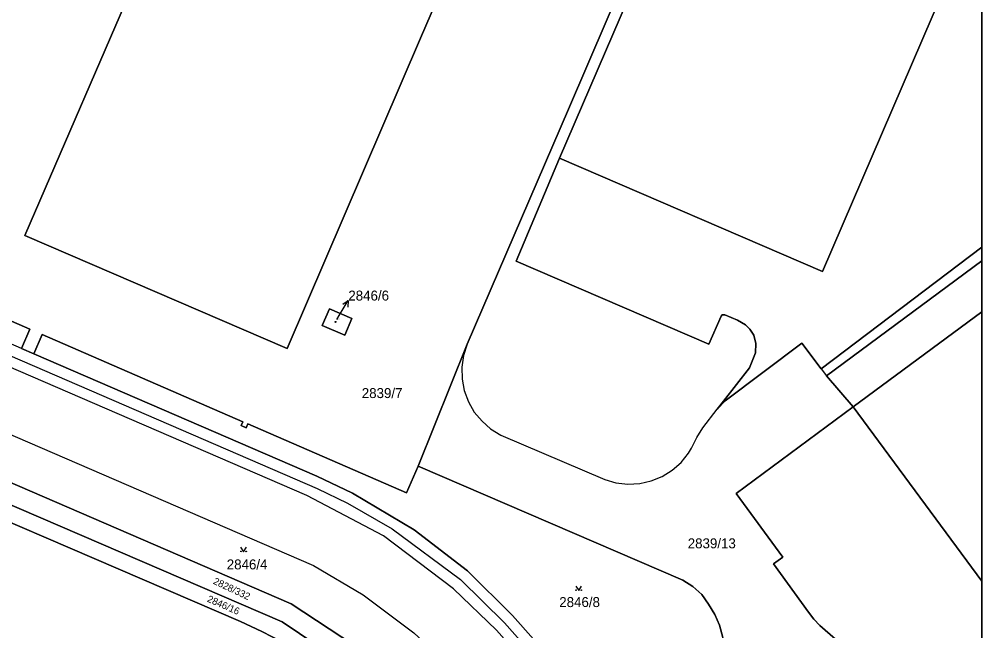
# Model space of a CAD drawing. Extents: x -596024 to -594475, y -1163820 to -1161957.
# Drawn here: x -594639.8 to -594475.5, y -1162666.2 to -1162561.7 of the extents above; entities that cross this region are included whole.
import ezdxf

# ---------------------------------------------------------------- set-up
doc = ezdxf.new("R2010")
doc.units = 0
for name, color, linetype in [('Level 1', 7, 'Continuous'), ('Level 4', 7, 'Continuous'), ('Level 5', 7, 'Continuous'), ('Level 57', 7, 'Continuous'), ('Level 60', 7, 'Continuous'), ('Vrstva 60', 7, 'Continuous'), ('Vrstva 63', 7, 'Continuous')]:
    doc.layers.add(name, color=color, linetype=linetype)

msp = doc.modelspace()

# ---------------------------------------------------------------- linework, layer by layer
at = {"layer": 'Level 1'}
for p, q in [((-594475.47, -1162600.63), (-594502.89, -1162621.42)), ((-594501.99, -1162622.63), (-594475.47, -1162603.01)), ((-594497.43, -1162627.94), (-594475.47, -1162611.72)), ((-594497.43, -1162627.94), (-594475.47, -1162657.69))]:
    msp.add_line(p, q, dxfattribs=at)
for points in [[(-594547.58, -1162585.46), (-594504.55, -1162485.6)], [(-594595.88, -1162498.78), (-594551.12, -1162518.03), (-594562.8, -1162545.18), (-594571.31, -1162564.94), (-594594.11, -1162617.93), (-594638.87, -1162598.66), (-594619.11, -1162552.96), (-594607.5, -1162525.78), (-594595.88, -1162498.78)], [(-594563.33, -1162617.21), (-594546.03, -1162577.09), (-594519.65, -1162515.55), (-594525.77, -1162512.94)], [(-594547.58, -1162585.46), (-594502.68, -1162604.79), (-594475.47, -1162541.54)], [(-594639.44, -1162617.96), (-594654.41, -1162611.49), (-594764.2, -1162564.25)], [(-594551.26, -1162674.05), (-594558.36, -1162666.03), (-594565.66, -1162658.99), (-594577.65, -1162649.97), (-594590.7, -1162643.08), (-594759.55, -1162570.1), (-594761.91, -1162568.41), (-594763.07, -1162566.87), (-594655.07, -1162613.29), (-594588.95, -1162641.84), (-594583.78, -1162644.35), (-594576.15, -1162648.76), (-594564.46, -1162657.42), (-594556.98, -1162664.83), (-594549.97, -1162672.7), (-594542.4, -1162682.94)], [(-594520.68, -1162628.31), (-594519.57, -1162626.94), (-594515.11, -1162621.27), (-594514.1, -1162618.7), (-594514.07, -1162617.1), (-594514.41, -1162615.69), (-594515.1, -1162614.63), (-594515.8, -1162613.92), (-594517.16, -1162613.13), (-594519.33, -1162612.21), (-594519.79, -1162612.22), (-594519.97, -1162612.44), (-594522.05, -1162617.21), (-594554.99, -1162603.06), (-594547.58, -1162585.46)], [(-594639.44, -1162617.96), (-594638, -1162614.66), (-594671.35, -1162600.14)], [(-594586.83, -1162611.19), (-594583.04, -1162612.82), (-594584.25, -1162615.67), (-594588.08, -1162614.03), (-594586.83, -1162611.19)], [(-594571.71, -1162638.03), (-594573.7, -1162642.63), (-594600.8, -1162630.84), (-594601.07, -1162631.49), (-594601.93, -1162631.09), (-594601.65, -1162630.48), (-594635.9, -1162615.59), (-594637.34, -1162618.87)], [(-594571.71, -1162638.03), (-594563.33, -1162617.21)], [(-594563.33, -1162617.21), (-594563.99, -1162619.14), (-594564.23, -1162621.16), (-594564.21, -1162623.2), (-594563.83, -1162625.15), (-594563.14, -1162627.08), (-594562.14, -1162628.82), (-594560.81, -1162630.36), (-594559.34, -1162631.66), (-594557.6, -1162632.76), (-594539.85, -1162640.35), (-594537.93, -1162640.89), (-594535.9, -1162641.12), (-594533.87, -1162641.01), (-594531.9, -1162640.55), (-594530.06, -1162639.81), (-594528.34, -1162638.74), (-594526.8, -1162637.41), (-594525.56, -1162635.83), (-594525.03, -1162634.97), (-594524.15, -1162633.17), (-594523.1, -1162631.48), (-594520.68, -1162628.31)], [(-594502.89, -1162621.42), (-594506.17, -1162617.03), (-594519.27, -1162626.9), (-594520.68, -1162628.31)], [(-594639.44, -1162617.96), (-594637.34, -1162618.87)], [(-594637.34, -1162618.87), (-594589.03, -1162639.76), (-594582.92, -1162642.66), (-594572.37, -1162648.95), (-594563.28, -1162655.94), (-594555.6, -1162663.54), (-594548.42, -1162671.61), (-594539.22, -1162684.04)], [(-594502.89, -1162621.42), (-594501.99, -1162622.63)], [(-594497.43, -1162627.94), (-594501.99, -1162622.63)], [(-594653.22, -1162627.5), (-594589.56, -1162655), (-594581.13, -1162660.01), (-594572.46, -1162666.54), (-594567.55, -1162671.08), (-594559.63, -1162680.02), (-594556.72, -1162684.16)], [(-594503.02, -1162683.5), (-594491.19, -1162674.4), (-594496.68, -1162670.54), (-594500.43, -1162667.61), (-594503.1, -1162665.26), (-594504.12, -1162664.19), (-594505.07, -1162662.99), (-594511.05, -1162654.73), (-594509.46, -1162653.57), (-594517.38, -1162642.69), (-594497.43, -1162627.94)], [(-594667.59, -1162629.51), (-594593.39, -1162661.54), (-594578.25, -1162671.55), (-594566.82, -1162682.95), (-594555.09, -1162698.89)], [(-594670.79, -1162631.97), (-594594.96, -1162664.65), (-594579.99, -1162674.71), (-594568.46, -1162686.71), (-594557.16, -1162701.99)], [(-594562.86, -1162699.12), (-594570.61, -1162688.69), (-594574.54, -1162684.16), (-594577.32, -1162681.29), (-594581.71, -1162677.2), (-594584.83, -1162674.7), (-594588.06, -1162672.33), (-594591.41, -1162670.15), (-594594.86, -1162668.13), (-594598.4, -1162666.27), (-594602.04, -1162664.6), (-594672.95, -1162634.08)], [(-594539.22, -1162684.04), (-594536.7, -1162684.49), (-594534.7, -1162684.48), (-594532.59, -1162684.27), (-594530.71, -1162683.78), (-594528.81, -1162682.99), (-594527.05, -1162681.98), (-594522.92, -1162679.2), (-594521.53, -1162677.92), (-594520.49, -1162676.15), (-594519.82, -1162674.1), (-594519.4, -1162671.56), (-594519.39, -1162669.31), (-594519.68, -1162667.29), (-594520.25, -1162665.22), (-594521.06, -1162663.38), (-594522.11, -1162661.61), (-594523.29, -1162659.98), (-594524.78, -1162658.6), (-594526.51, -1162657.53), (-594571.71, -1162638.03)]]:
    msp.add_lwpolyline(points, dxfattribs=at)
at = {"layer": 'Level 5'}
for points in [[(-594602.03, -1162651.91), (-594601.53, -1162652.66), (-594601.03, -1162651.91)], [(-594544.8, -1162658.53), (-594544.3, -1162659.28), (-594543.8, -1162658.53)]]:
    msp.add_lwpolyline(points, dxfattribs=at)
for centre, radius in [((-594585.82, -1162613.41), 0.09), ((-594585.82, -1162613.41), 0.0521), ((-594601.98, -1162652.61), 0.05), ((-594601.08, -1162652.61), 0.05), ((-594544.75, -1162659.23), 0.05), ((-594543.85, -1162659.23), 0.05)]:
    msp.add_circle(centre, radius, dxfattribs=at)
at = {"layer": 'Level 57'}
for p, q in [((-594585.21, -1162612.33), (-594583.64, -1162609.77)), ((-594585.61, -1162612.98), (-594585.21, -1162612.33))]:
    msp.add_line(p, q, dxfattribs=at)
msp.add_lwpolyline([(-594584.59, -1162610.36), (-594583.64, -1162609.77), (-594583.74, -1162610.88)], dxfattribs=at)
at = {"layer": 'Level 60'}
for points in [[(-594616.82, -1162474.18), (-594525.77, -1162512.94), (-594519.65, -1162515.55), (-594546.03, -1162577.09), (-594563.33, -1162617.21), (-594571.71, -1162638.03), (-594573.7, -1162642.63), (-594600.8, -1162630.84), (-594601.07, -1162631.49), (-594601.93, -1162631.09), (-594601.65, -1162630.48), (-594635.9, -1162615.59), (-594637.34, -1162618.87), (-594639.44, -1162617.96), (-594638, -1162614.66), (-594671.35, -1162600.14), (-594659.05, -1162571.75), (-594653.5, -1162558.91), (-594640.23, -1162528.26), (-594633.44, -1162513.14)], [(-594551.12, -1162518.03), (-594595.88, -1162498.78), (-594607.5, -1162525.78), (-594619.11, -1162552.96), (-594638.87, -1162598.66), (-594594.11, -1162617.93), (-594571.31, -1162564.94), (-594562.8, -1162545.18)], [(-594595.88, -1162498.78), (-594551.12, -1162518.03), (-594562.8, -1162545.18), (-594571.31, -1162564.94), (-594594.11, -1162617.93), (-594638.87, -1162598.66), (-594619.11, -1162552.96), (-594607.5, -1162525.78)], [(-594638, -1162614.66), (-594639.44, -1162617.96), (-594654.41, -1162611.49), (-594764.2, -1162564.25), (-594764.89, -1162561.96), (-594734, -1162575.38), (-594672.24, -1162602.21), (-594671.35, -1162600.14)], [(-594588.95, -1162641.84), (-594583.78, -1162644.35), (-594576.15, -1162648.76), (-594564.46, -1162657.42), (-594556.98, -1162664.83), (-594549.97, -1162672.7), (-594542.4, -1162682.94), (-594544.02, -1162682.03), (-594545.72, -1162680.58), (-594547.42, -1162678.85), (-594551.26, -1162674.05), (-594558.36, -1162666.03), (-594565.66, -1162658.99), (-594577.65, -1162649.97), (-594590.7, -1162643.08), (-594759.55, -1162570.1), (-594761.91, -1162568.41), (-594763.07, -1162566.87), (-594655.07, -1162613.29)], [(-594583.04, -1162612.82), (-594586.83, -1162611.19), (-594588.08, -1162614.03), (-594584.25, -1162615.67)], [(-594586.83, -1162611.19), (-594583.04, -1162612.82), (-594584.25, -1162615.67), (-594588.08, -1162614.03)], [(-594589.56, -1162655), (-594581.13, -1162660.01), (-594572.46, -1162666.54), (-594567.55, -1162671.08), (-594559.63, -1162680.02), (-594556.72, -1162684.16), (-594555.01, -1162687.28), (-594554, -1162690.8), (-594553.85, -1162694.33), (-594554.46, -1162697.96), (-594555.09, -1162698.89), (-594566.82, -1162682.95), (-594578.25, -1162671.55), (-594593.39, -1162661.54), (-594667.59, -1162629.51), (-594667.35, -1162629.35), (-594665.09, -1162628.27), (-594663.17, -1162627.64), (-594661.21, -1162627.21), (-594659.25, -1162626.98), (-594657.22, -1162626.97), (-594655.22, -1162627.17), (-594653.22, -1162627.5)], [(-594670.79, -1162631.97), (-594669.02, -1162630.43), (-594667.59, -1162629.51), (-594593.39, -1162661.54), (-594578.25, -1162671.55), (-594566.82, -1162682.95), (-594555.09, -1162698.89), (-594557.16, -1162701.99), (-594568.46, -1162686.71), (-594579.99, -1162674.71), (-594594.96, -1162664.65)], [(-594562.86, -1162699.12), (-594570.61, -1162688.69), (-594574.54, -1162684.16), (-594577.32, -1162681.29), (-594581.71, -1162677.2), (-594584.83, -1162674.7), (-594588.06, -1162672.33), (-594591.41, -1162670.15), (-594594.86, -1162668.13), (-594598.4, -1162666.27), (-594602.04, -1162664.6), (-594672.95, -1162634.08), (-594672.04, -1162633.05), (-594670.79, -1162631.97), (-594594.96, -1162664.65), (-594579.99, -1162674.71), (-594568.46, -1162686.71), (-594557.16, -1162701.99), (-594559.32, -1162703.91)]]:
    msp.add_lwpolyline(points, close=True, dxfattribs=at)
for points in [[(-594548.42, -1162671.61), (-594555.6, -1162663.54), (-594563.28, -1162655.94), (-594572.37, -1162648.95), (-594582.92, -1162642.66), (-594589.03, -1162639.76), (-594637.34, -1162618.87), (-594635.9, -1162615.59), (-594601.65, -1162630.48), (-594601.93, -1162631.09), (-594601.07, -1162631.49), (-594600.8, -1162630.84), (-594573.7, -1162642.63), (-594571.71, -1162638.03), (-594526.51, -1162657.53), (-594524.78, -1162658.6), (-594523.29, -1162659.98), (-594522.11, -1162661.61), (-594521.06, -1162663.38), (-594520.25, -1162665.22), (-594519.68, -1162667.29)], [(-594519.68, -1162667.29), (-594520.25, -1162665.22), (-594521.06, -1162663.38), (-594522.11, -1162661.61), (-594523.29, -1162659.98), (-594524.78, -1162658.6), (-594526.51, -1162657.53), (-594571.71, -1162638.03), (-594563.33, -1162617.21), (-594563.99, -1162619.14), (-594564.23, -1162621.16), (-594564.21, -1162623.2), (-594563.83, -1162625.15), (-594563.14, -1162627.08), (-594562.14, -1162628.82), (-594560.81, -1162630.36), (-594559.34, -1162631.66), (-594557.6, -1162632.76), (-594539.85, -1162640.35), (-594537.93, -1162640.89), (-594535.9, -1162641.12), (-594533.87, -1162641.01), (-594531.9, -1162640.55), (-594530.06, -1162639.81), (-594528.34, -1162638.74), (-594526.8, -1162637.41), (-594525.56, -1162635.83), (-594525.03, -1162634.97), (-594524.15, -1162633.17), (-594523.1, -1162631.48), (-594520.68, -1162628.31), (-594519.27, -1162626.9), (-594506.17, -1162617.03), (-594502.89, -1162621.42), (-594501.99, -1162622.63), (-594497.43, -1162627.94), (-594517.38, -1162642.69), (-594509.46, -1162653.57), (-594511.05, -1162654.73), (-594505.07, -1162662.99), (-594504.12, -1162664.19), (-594503.1, -1162665.26), (-594500.43, -1162667.61)], [(-594672.95, -1162634.08), (-594602.04, -1162664.6), (-594598.4, -1162666.27), (-594594.86, -1162668.13), (-594591.41, -1162670.15), (-594588.06, -1162672.33), (-594584.83, -1162674.7), (-594581.71, -1162677.2), (-594577.32, -1162681.29), (-594574.54, -1162684.16), (-594570.61, -1162688.69), (-594562.86, -1162699.12), (-594582.89, -1162713.92), (-594611.08, -1162675.73), (-594627.05, -1162687.52), (-594641.66, -1162667.75)]]:
    msp.add_lwpolyline(points, dxfattribs=at)
at = {"layer": 'Vrstva 60'}
for points in [[(-594519.65, -1162515.55), (-594546.03, -1162577.09), (-594563.33, -1162617.21), (-594563.99, -1162619.14), (-594564.23, -1162621.16), (-594564.21, -1162623.2), (-594563.83, -1162625.15), (-594563.14, -1162627.08), (-594562.14, -1162628.82), (-594560.81, -1162630.36), (-594559.34, -1162631.66), (-594557.6, -1162632.76), (-594539.85, -1162640.35), (-594537.93, -1162640.89), (-594535.9, -1162641.12), (-594533.87, -1162641.01), (-594531.9, -1162640.55), (-594530.06, -1162639.81), (-594528.34, -1162638.74), (-594526.8, -1162637.41), (-594525.56, -1162635.83), (-594525.03, -1162634.97), (-594524.15, -1162633.17), (-594523.1, -1162631.48), (-594520.68, -1162628.31), (-594519.57, -1162626.94), (-594515.11, -1162621.27), (-594514.1, -1162618.7), (-594514.07, -1162617.1), (-594514.41, -1162615.69), (-594515.1, -1162614.63), (-594515.8, -1162613.92), (-594517.16, -1162613.13), (-594519.33, -1162612.21), (-594519.79, -1162612.22), (-594519.97, -1162612.44), (-594522.05, -1162617.21), (-594554.99, -1162603.06), (-594547.58, -1162585.46), (-594504.55, -1162485.6)], [(-594653.22, -1162627.5), (-594589.56, -1162655), (-594581.13, -1162660.01), (-594572.46, -1162666.54), (-594567.55, -1162671.08), (-594559.63, -1162680.02), (-594556.72, -1162684.16), (-594534.11, -1162714.66), (-594475.47, -1162794.09), (-594475.47, -1162776.52), (-594523.83, -1162711.14), (-594551.26, -1162674.05), (-594558.36, -1162666.03), (-594565.66, -1162658.99), (-594577.65, -1162649.97), (-594590.7, -1162643.08), (-594759.55, -1162570.1)], [(-594655.07, -1162613.29), (-594588.95, -1162641.84), (-594583.78, -1162644.35), (-594576.15, -1162648.76), (-594564.46, -1162657.42), (-594556.98, -1162664.83), (-594549.97, -1162672.7), (-594542.4, -1162682.94), (-594539.22, -1162684.04), (-594548.42, -1162671.61), (-594555.6, -1162663.54), (-594563.28, -1162655.94), (-594572.37, -1162648.95), (-594582.92, -1162642.66), (-594589.03, -1162639.76), (-594637.34, -1162618.87), (-594639.44, -1162617.96), (-594654.41, -1162611.49)], [(-594475.47, -1162710.38), (-594475.47, -1162657.69), (-594497.43, -1162627.94), (-594517.38, -1162642.69), (-594509.46, -1162653.57), (-594511.05, -1162654.73), (-594505.07, -1162662.99), (-594504.12, -1162664.19), (-594503.1, -1162665.26), (-594500.43, -1162667.61)]]:
    msp.add_lwpolyline(points, dxfattribs=at)
for points in [[(-594475.47, -1162541.54), (-594475.47, -1162498.12), (-594504.55, -1162485.6), (-594547.58, -1162585.46), (-594502.68, -1162604.79)], [(-594475.47, -1162600.63), (-594475.47, -1162541.54), (-594502.68, -1162604.79), (-594547.58, -1162585.46), (-594554.99, -1162603.06), (-594522.05, -1162617.21), (-594519.97, -1162612.44), (-594519.79, -1162612.22), (-594519.33, -1162612.21), (-594517.16, -1162613.13), (-594515.8, -1162613.92), (-594515.1, -1162614.63), (-594514.41, -1162615.69), (-594514.07, -1162617.1), (-594514.1, -1162618.7), (-594515.11, -1162621.27), (-594519.57, -1162626.94), (-594520.68, -1162628.31), (-594519.27, -1162626.9), (-594506.17, -1162617.03), (-594502.89, -1162621.42)], [(-594475.47, -1162603.01), (-594475.47, -1162600.63), (-594502.89, -1162621.42), (-594501.99, -1162622.63)], [(-594475.47, -1162611.72), (-594475.47, -1162603.01), (-594501.99, -1162622.63), (-594497.43, -1162627.94)], [(-594475.47, -1162657.69), (-594475.47, -1162611.72), (-594497.43, -1162627.94)]]:
    msp.add_lwpolyline(points, close=True, dxfattribs=at)
at = {"layer": 'Vrstva 63'}
msp.add_lwpolyline([(-594475.47, -1163820.23), (-596024.42, -1163820.23), (-596024.42, -1161956.88), (-594475.47, -1161956.88)], close=True, dxfattribs=at)

# ---------------------------------------------------------------- texts
at = {"layer": 'Level 4'}
for s, height, p in [('2846/6', 0.1, (-594585.61, -1162612.98)), ('2839/7', 1.7, (-594581.34, -1162626.42)), ('2839/13', 1.7, (-594525.68, -1162652.08)), ('2846/4', 1.7, (-594604.4, -1162655.68)), ('2846/8', 1.7, (-594547.62, -1162662.11))]:
    msp.add_text(s, height=height, dxfattribs=at).set_placement(p)
for s, rotation, p in [('2828/332', 334.8, (-594606.82, -1162658.1)), ('2846/16', 336.4, (-594607.85, -1162661.15))]:
    msp.add_text(s, height=1.2, rotation=rotation, dxfattribs=at).set_placement(p)
at = {"layer": 'Level 57'}
msp.add_text('2846/6', height=1.7, dxfattribs=at).set_placement((-594583.64, -1162609.77))

doc.saveas('drawing.dxf')
